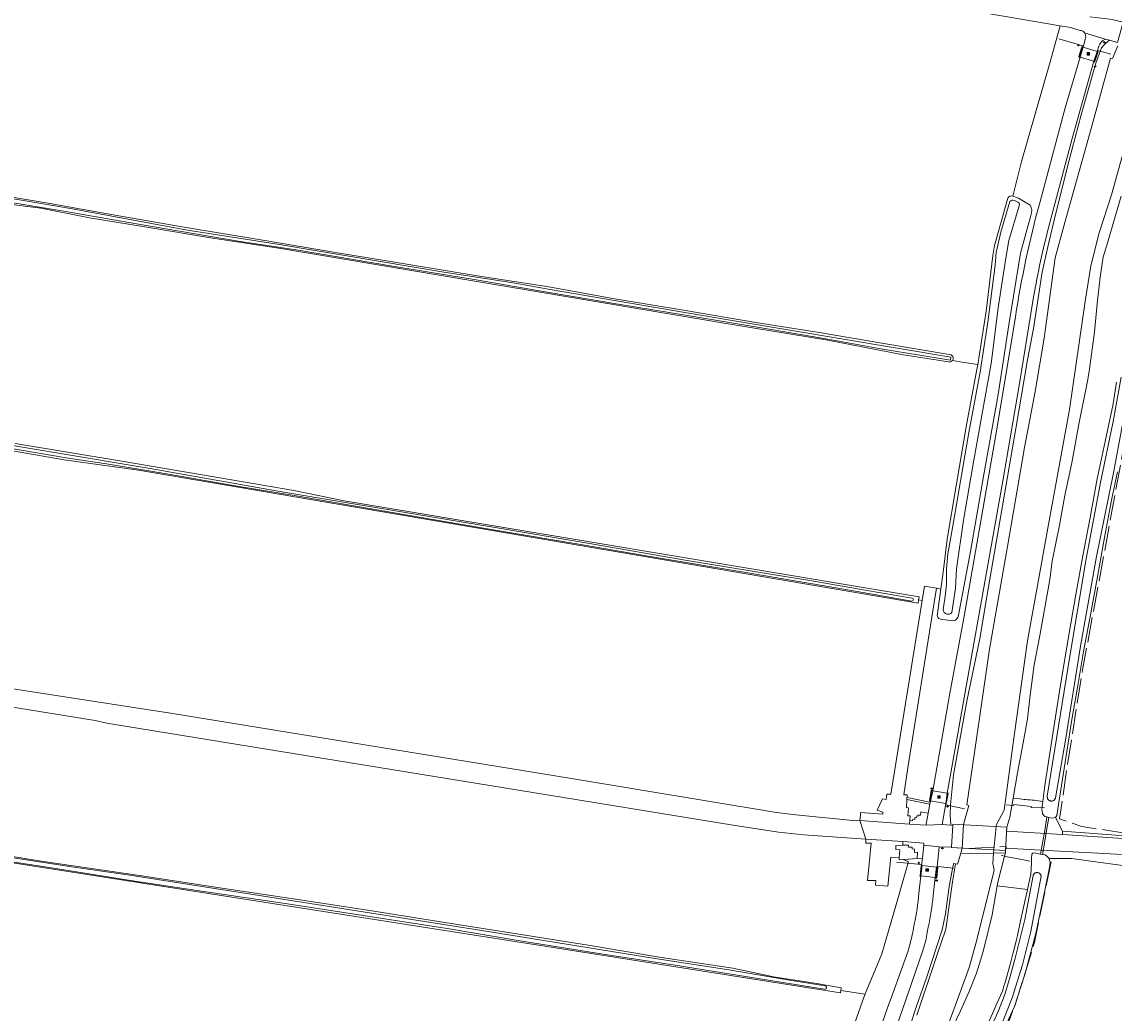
# Model space of a CAD drawing. Header units: metres. Extents: x 149984 to 156489, y 469398 to 478068.
# Tile 628 of 656: x 155275 to 155539, y 470646 to 470886. Entities that reach past the tile are written whole.
import ezdxf
from ezdxf.enums import TextEntityAlignment as Align

# ---------------------------------------------------------------- set-up
doc = ezdxf.new("R2010")
doc.units = ezdxf.units.M
doc.header["$LTSCALE"] = 0.75
doc.linetypes.add('IE-TERREINAFSCHEIDING-SO', pattern=[10, 8, -2])
for name, color, linetype, lineweight in [('B-WE-GR-BOUWLAND-GV', 252, 'Continuous', 13), ('B-WE-GR-GRAS-GV', 252, 'Continuous', 13), ('B-WE-IE-MEUBILAIR-S', 252, 'Continuous', 25), ('B-WE-IE-MEUBILAIR_WEGMEUBILAIR-GV', 252, 'Continuous', 18), ('B-WE-IE-MEUBILAIR_WEGMEUBILAIR-S', 252, 'Continuous', 25), ('B-WE-IE-TERREINAFSCHEIDING-G', 252, 'IE-TERREINAFSCHEIDING-SO', 18), ('B-WE-IE-TERREINAFSCHEIDING_KUNSTMATIG_HEKWERK-G', 252, 'IE-TERREINAFSCHEIDING_KUNSTMATIG-SO', 18), ('B-WE-KW-KUNSTWERK_DEK-GV', 6, 'Continuous', 18), ('B-WE-KW-KUNSTWERK_DUIKER-GV', 6, 'Continuous', 18), ('B-WE-OG-TERREIN_BEGROEID-GV', 252, 'Continuous', 18), ('B-WE-OG-TERREIN_OEVER-GV', 252, 'Continuous', 18), ('B-WE-OG-WATER-GV', 252, 'Continuous', 18), ('B-WE-OG-WATER_SLOOT-GV', 252, 'Continuous', 18), ('B-WE-OG-WEG-GV', 252, 'Continuous', 18), ('B-WE-VH-GESLOTENVERHARDING-GV', 252, 'Continuous', 18), ('B-WE-VH-GESLOTENVERHARDING_ASFALT-GV', 252, 'Continuous', 18), ('B-WE-VH-HALFVERHARDING_GRASBETONSTEEN-GV', 252, 'Continuous', 18), ('B-WE-VH-ONVERHARD-GV', 252, 'Continuous', 18), ('B-WE-VH-OPENVERHARDING_BETONELEMENT-GV', 252, 'Continuous', 18), ('B-WE-VH-OPENVERHARDING_BETONSTRAATSTEEN-GV', 252, 'Continuous', 18)]:
    doc.layers.add(name, color=color, linetype=linetype, lineweight=lineweight)
doc.styles.add('NLCS-ISO', font='NLCS-ISO.ttf')
doc.linetypes.add('IE-TERREINAFSCHEIDING_KUNSTMATIG-SO', pattern='A,4,[82,NLCS.SHX,S=0.75,R=90,X=0,Y=0],4,-2', length=10)

# ---------------------------------------------------------------- blocks, each defined once
blk = doc.blocks.new('SIE-MEUBILAIR_PAAL_VERKEERSBORD-SO')
blk.add_circle((0, 0), 0.75)
at = {"style": 'NLCS-ISO'}
blk.add_text('vb', height=0.75, dxfattribs=at).set_placement((0, 0.1), align=Align.MIDDLE_CENTER)
blk = doc.blocks.new('SIE-WEG_ROOSTER_WILDROOSTER-SO')
at = {"color": 0, "linetype": 'ByBlock', "lineweight": 18}
for points in [[(-1.5, 1.5), (-1.5, -1.5)], [(-1.5, 1.5), (1.5, 1.5)], [(-1.5, 1), (1.5, 1)], [(-1.5, 0.5), (1.5, 0.5)], [(-1.5, 0), (1.5, 0)], [(-1, 1.5), (-1, -1.5)], [(-0.5, 1.5), (-0.5, -1.5)], [(0, 1.5), (0, -1.5)], [(0.5, 1.5), (0.5, -1.5)], [(1, 1.5), (1, -1.5)], [(1.5, 1.5), (1.5, -1.5)], [(-1.5, -0.5), (1.5, -0.5)], [(-1.5, -1), (1.5, -1)], [(-1.5, -1.5), (1.5, -1.5)]]:
    blk.add_lwpolyline(points, dxfattribs=at)

msp = doc.modelspace()

# ---------------------------------------------------------------- linework, layer by layer
at = {"layer": 'B-WE-GR-BOUWLAND-GV', "flags": 128}
for points in [[(155514.632, 470843.557), (155516.743, 470851.896), (155523.5, 470875.431), (155526.137, 470884.722), (155508.611, 470887.74), (155485.116, 470891.688), (155461.929, 470895.478), (155459.853, 470895.822), (155459.807, 470893.96), (155459.411, 470893.112), (155361.884, 470909.42), (155340.515, 470913.196), (155271.347, 470924.041), (155265.514, 470925.088), (155265.471, 470923.591), (155265.239, 470922.826), (155265.102, 470917.807), (155264.797, 470912.041), (155264.397, 470910.313), (155263.782, 470909.8), (155263.306, 470909.798), (155263.287, 470909.142), (155262.922, 470905.141), (155262.873, 470904.406)], [(155262.873, 470904.406), (155264.02, 470904.317), (155264.143, 470901.838), (155264.021, 470900.202), (155262.075, 470875.562), (155259.905, 470848.232), (155259.729, 470845.845), (155261.509, 470845.187), (155263.302, 470844.811), (155280.802, 470841.88), (155297.064, 470838.985), (155314.18, 470835.989), (155333.243, 470832.903), (155350.789, 470829.908), (155368.573, 470826.959), (155386.113, 470824.082), (155401.937, 470821.693), (155418.347, 470818.657), (155435.512, 470815.829), (155452.506, 470812.969), (155467.817, 470810.54), (155483.475, 470807.894), (155499.724, 470805.127)], [(155500.034, 470803.771), (155502.916, 470803.301), (155506.166, 470802.796), (155508.209, 470815.713), (155509.835, 470829.2), (155510.249, 470831.586), (155513.491, 470843.06)]]:
    msp.add_lwpolyline(points, dxfattribs=at)
at = {"layer": 'B-WE-GR-BOUWLAND-GV'}
for points in [[(155513.491, 470843.06, -0.4127446), (155514.632, 470843.557)], [(155499.724, 470805.127, -0.4659992), (155500.034, 470803.771)]]:
    msp.add_lwpolyline(points, format="xyb", dxfattribs=at)
at = {"layer": 'B-WE-GR-GRAS-GV', "flags": 128}
for points in [[(155499.067, 470803.443), (155487.725, 470805.188), (155469.936, 470808.677), (155446.77, 470812.454), (155337.575, 470830.893), (155320.614, 470833.452), (155305.161, 470836.048), (155291.289, 470838.32), (155279.543, 470840.62), (155261.366, 470842.914)], [(155540.863, 470843.53), (155538.911, 470836.886), (155537.34, 470831.367), (155536.492, 470828.812), (155535.762, 470823.907), (155535.032, 470817.452), (155534.416, 470810.676), (155533.129, 470801.093), (155532.744, 470798.815), (155530.654, 470788.411), (155528.919, 470778.984), (155528.763, 470778.296), (155527.271, 470771.15), (155525.944, 470763.978), (155524.181, 470755.272), (155523.632, 470750.76), (155522.474, 470744.416), (155521.173, 470737.245), (155519.828, 470730.134), (155518.824, 470722.816), (155518.177, 470717.084), (155517.199, 470711.325), (155515.829, 470704.048), (155514.723, 470697.923), (155516.343, 470697.712), (155516.838, 470697.667), (155517.333, 470697.622), (155517.828, 470697.577), (155518.323, 470697.532), (155518.818, 470697.487), (155519.313, 470697.442), (155519.808, 470697.397), (155520.302, 470697.352), (155521.931, 470697.091), (155522.362, 470700.982), (155524.153, 470712.379), (155525.944, 470723.775), (155527.925, 470735.486), (155529.906, 470747.197), (155531.619, 470756.504), (155533.332, 470765.811), (155535.045, 470775.118), (155537.006, 470784.191), (155538.966, 470793.264), (155539.72, 470798.561)], [(155497.242, 470748.463), (155497.893, 470753.214), (155498.781, 470760.554), (155500.965, 470773.454), (155503.364, 470787.698), (155505.907, 470801.154), (155506.166, 470802.796), (155502.916, 470803.301), (155500.034, 470803.771)], [(155250.776, 470727.77), (155310.93, 470718.435), (155407.892, 470702.684), (155457.527, 470694.429), (155462.184, 470693.899), (155476.789, 470692.418), (155477.687, 470692.475), (155477.799, 470693.887), (155477.842, 470694.437), (155483.206, 470694.032), (155483.234, 470694.508), (155481.807, 470694.983), (155483.095, 470697.778), (155484.044, 470697.574), (155484.054, 470697.667), (155484.191, 470698.848), (155485.182, 470698.889), (155492.737, 470745.742), (155491.868, 470745.913), (155491.728, 470745.038), (155303.148, 470777.241), (155285.197, 470779.717), (155263.776, 470783.449)], [(155273.292, 470783.677), (155298.63, 470779.53), (155322.338, 470775.438), (155340.699, 470772.331), (155352.886, 470769.799), (155491.977, 470746.597), (155491.868, 470745.913), (155492.737, 470745.742), (155493.291, 470749.176), (155496.214, 470748.67), (155497.242, 470748.463)], [(155539.955, 470776.868), (155538.513, 470769.965), (155536.857, 470760.955), (155535.201, 470751.944), (155533.493, 470742.681), (155531.786, 470733.418), (155530.364, 470725.158), (155528.942, 470716.897), (155527.31, 470706.625), (155525.678, 470696.352), (155525.345, 470693.686), (155524.964, 470693.249), (155526.714, 470689.955), (155554.63, 470687.837)], [(155256.212, 470686.431), (155279.655, 470682.684), (155303.444, 470679.232), (155323.874, 470676.094), (155341.671, 470673.408), (155358.06, 470670.871), (155377.303, 470667.808), (155394.671, 470665.055), (155411.959, 470662.34), (155429.642, 470659.331), (155446.952, 470656.813), (155456.807, 470654.703), (155467.242, 470653.098), (155473.144, 470652.046), (155473.038, 470651.37), (155478.914, 470650.514), (155479.161, 470651.106), (155479.503, 470651.925), (155481.821, 470657.475), (155482.97, 470660.225), (155486.164, 470671.297), (155489.247, 470681.985), (155489.391, 470682.483), (155488.249, 470683.081), (155488.242, 470683.085), (155487.157, 470683.003), (155487.158, 470683.443), (155485.11, 470683.599), (155484.398, 470676.646), (155481.47, 470676.831), (155481.523, 470677.961), (155479.541, 470678), (155480.16, 470684.539), (155480.398, 470687.041), (155479.087, 470687.029), (155479.117, 470688.016), (155464.089, 470689.031), (155457.951, 470689.666), (155447.05, 470691.359), (155395.086, 470699.826), (155296.449, 470715.913), (155295.506, 470716.069), (155292.716, 470716.662), (155250.191, 470723.569)], [(155554.63, 470687.837), (155526.714, 470689.955), (155526.661, 470689.088), (155541.231, 470688.187)], [(155478.914, 470650.514), (155473.038, 470651.37), (155472.953, 470650.833), (155404.042, 470661.737), (155270.64, 470682.606), (155258.151, 470684.204), (155252.841, 470685.056)], [(155541.231, 470684.25), (155521.544, 470685.326), (155521.38, 470684.369), (155521.82, 470684.293), (155522.43, 470684.188), (155522.77, 470683.928), (155523.449, 470683.301), (155528.861, 470683.31), (155552.366, 470680.097)], [(155552.366, 470680.097), (155528.861, 470683.31), (155523.449, 470683.301), (155523.72, 470682.271), (155523.57, 470681.112), (155522.373, 470675.604), (155520.202, 470665.18), (155517.567, 470655.241), (155515.041, 470647.541), (155510.732, 470638.089)], [(155508.236, 470642.358), (155510.087, 470646.572), (155510.808, 470648.214), (155512.122, 470651.207), (155512.521, 470652.437), (155512.73, 470653.082), (155513.984, 470657.659), (155514.653, 470660.217), (155514.796, 470660.764), (155515.57, 470663.727), (155515.769, 470664.674), (155516.426, 470667.804), (155517.283, 470671.885), (155518.202, 470675.811), (155510.892, 470676.689), (155509.667, 470669.722), (155507.471, 470660.822), (155505.837, 470655.599), (155504.085, 470651.176), (155501.97, 470646.48), (155498.423, 470639.052)], [(155476.409, 470643.558), (155478.669, 470649.929), (155478.914, 470650.514)]]:
    msp.add_lwpolyline(points, dxfattribs=at)
at = {"layer": 'B-WE-GR-GRAS-GV'}
msp.add_lwpolyline([(155500.034, 470803.771, -0.308123), (155499.067, 470803.443)], format="xyb", dxfattribs=at)
at = {"layer": 'B-WE-GR-GRAS-GV', "flags": 128}
for points in [[(155513.158, 470689.923), (155526.661, 470689.088), (155526.714, 470689.955), (155524.964, 470693.249), (155524.13, 470693.07), (155523.357, 470693.253), (155522.921, 470693.356), (155522.404, 470693.478), (155521.86, 470694.12), (155521.823, 470694.383), (155521.715, 470695.146), (155521.931, 470697.091), (155520.302, 470697.352), (155519.808, 470697.397), (155519.313, 470697.442), (155518.818, 470697.487), (155518.323, 470697.532), (155517.828, 470697.577), (155517.333, 470697.622), (155516.838, 470697.667), (155516.343, 470697.712), (155514.723, 470697.923), (155513.939, 470693.313), (155513.211, 470690.895)], [(155519.186, 470683.132), (155519.186, 470683.604), (155519.219, 470684.038), (155519.242, 470684.344), (155519.29, 470684.394), (155519.426, 470684.536), (155519.476, 470684.589), (155519.798, 470684.643), (155521.38, 470684.369), (155521.544, 470685.326), (155512.932, 470685.797), (155512.903, 470685.26), (155512.864, 470684.674), (155512.858, 470684.634), (155512.737, 470684.162), (155511.043, 470677.547), (155510.892, 470676.689), (155518.202, 470675.811), (155518.302, 470676.24), (155518.728, 470678.057), (155519.052, 470679.442), (155519.185, 470682.211), (155519.185, 470682.66)]]:
    msp.add_lwpolyline(points, close=True, dxfattribs=at)
at = {"layer": 'B-WE-IE-MEUBILAIR_WEGMEUBILAIR-GV', "flags": 128}
for points in [[(155535.304, 470878.482), (155535.057, 470878.558), (155531.709, 470879.576), (155531.381, 470879.676), (155530.635, 470877.286), (155530.957, 470877.187), (155534.26, 470876.179), (155534.53, 470876.096)], [(155499.023, 470699.034), (155498.785, 470699.075), (155495.273, 470699.682), (155494.944, 470699.739), (155494.471, 470697.333), (155494.678, 470697.295), (155498.417, 470696.598), (155498.542, 470696.575)], [(155496.523, 470681.187), (155496.361, 470681.205), (155496.196, 470681.223), (155492.691, 470681.607), (155492.587, 470681.619), (155492.465, 470681.633), (155492.222, 470679.133), (155492.408, 470679.112), (155495.913, 470678.713), (155496.277, 470678.671)]]:
    msp.add_lwpolyline(points, close=True, dxfattribs=at)
at = {"layer": 'B-WE-IE-TERREINAFSCHEIDING-G', "flags": 128}
for points in [[(155545.6, 470808.047), (155542.515, 470788.505), (155537.467, 470760.924), (155531.531, 470728.988), (155527.711, 470704.941), (155525.983, 470692.919), (155531.346, 470691.063), (155573.381, 470684.544), (155617.246, 470677.214), (155670.574, 470669.146), (155708.806, 470663.001), (155750.331, 470655.232), (155757.996, 470655.184), (155765.552, 470658.084), (155769.478, 470663.185), (155770.587, 470666.05), (155774.94, 470692.867), (155776.787, 470705.194), (155777.709, 470709.092), (155779.061, 470712.05), (155781.844, 470714.711), (155788.629, 470714.232), (155824.059, 470708.802), (155841.315, 470706.616), (155852.272, 470708.335)], [(155513.05, 470696.317), (155514.907, 470696.115)], [(155514.907, 470696.115), (155514.92, 470696.343), (155519.12, 470695.925), (155519.091, 470695.667)], [(155519.091, 470695.667), (155522.3, 470695.532)], [(155504.016, 470685.73), (155512.878, 470686.174), (155513.124, 470685.78)], [(155523.95, 470682.54), (155519.892, 470663.023), (155515.321, 470648.126), (155508.125, 470629.473), (155506.415, 470619.732), (155503.659, 470612.235), (155495.788, 470578.251), (155490.8, 470556.327), (155529.124, 470550.061), (155576.819, 470542.904), (155624.732, 470535.019), (155659.706, 470529.617), (155699.365, 470524.028), (155720.397, 470520.829), (155751.473, 470516.439)], [(155511.81, 470684.1), (155512.907, 470683.787)], [(155512.907, 470683.787), (155516.834, 470683.048), (155519.97, 470682.457)]]:
    msp.add_lwpolyline(points, dxfattribs=at)
at = {"layer": 'B-WE-IE-TERREINAFSCHEIDING_KUNSTMATIG_HEKWERK-G', "flags": 128}
for points in [[(155530.688, 470877.064), (155531.586, 470879.9), (155525.793, 470881.591)], [(155534.334, 470875.871), (155535.195, 470878.77), (155538.358, 470877.866)], [(155495.094, 470699.964), (155494.558, 470696.959), (155489.106, 470698.092)], [(155502.973, 470695.363), (155498.437, 470696.278), (155498.991, 470699.201)], [(155486.543, 470682.464), (155492.591, 470681.862), (155492.244, 470678.85)], [(155496.138, 470678.436), (155496.446, 470681.379), (155500.322, 470681.005)]]:
    msp.add_lwpolyline(points, dxfattribs=at)
at = {"layer": 'B-WE-KW-KUNSTWERK_DEK-GV', "flags": 128}
msp.add_lwpolyline([(155500.132, 470691.609), (155500.116, 470691.311), (155499.83, 470686.069), (155499.825, 470685.974), (155512.903, 470685.26), (155513.211, 470690.895)], close=True, dxfattribs=at)
at = {"layer": 'B-WE-KW-KUNSTWERK_DUIKER-GV', "flags": 128}
msp.add_lwpolyline([(155522.289, 470687.023), (155522.82, 470690.12), (155523.357, 470693.253), (155522.921, 470693.356), (155522.362, 470690.092), (155521.831, 470686.997), (155521.38, 470684.369), (155521.82, 470684.293)], close=True, dxfattribs=at)
at = {"layer": 'B-WE-OG-TERREIN_BEGROEID-GV', "flags": 128}
for points in [[(155487.031, 470634.294), (155491.357, 470647.629), (155493.897, 470654.694), (155497.548, 470666.044), (155498.342, 470669.934), (155499.294, 470676.562), (155499.362, 470676.946), (155500.128, 470681.284), (155500.366, 470682.157), (155500.784, 470682.049), (155501.255, 470681.971), (155502.063, 470684.624)], [(155502.063, 470684.624), (155502.237, 470685.196), (155502.355, 470685.584), (155502.37, 470685.834), (155499.825, 470685.974), (155499.83, 470686.069), (155496.806, 470686.099), (155496.361, 470681.205), (155496.196, 470681.223), (155495.913, 470678.713), (155495.423, 470674.373)], [(155491.922, 470674.832), (155492.408, 470679.112), (155492.691, 470681.607), (155492.587, 470681.619), (155492.777, 470683.374), (155491.536, 470683.334), (155488.242, 470683.085), (155488.249, 470683.081), (155489.391, 470682.483), (155489.247, 470681.985), (155486.164, 470671.297), (155482.97, 470660.225), (155481.821, 470657.475), (155479.503, 470651.925), (155479.161, 470651.106), (155478.914, 470650.514)], [(155481.556, 470639.082), (155484.36, 470647.178), (155485.63, 470650.671), (155489.334, 470660.963), (155490.022, 470663.397), (155490.499, 470665.514), (155490.816, 470667.445)], [(155494.22, 470666.737), (155493.957, 470665.451), (155493.602, 470663.445), (155492.808, 470660.799), (155489.435, 470650.943), (155485.201, 470638.904)], [(155478.914, 470650.514), (155478.669, 470649.929), (155476.409, 470643.558)]]:
    msp.add_lwpolyline(points, dxfattribs=at)
at = {"layer": 'B-WE-OG-TERREIN_BEGROEID-GV'}
for points in [[(155490.816, 470667.445, 0.0301912), (155491.922, 470674.832)], [(155495.423, 470674.373, -0.0199038), (155494.22, 470666.737)]]:
    msp.add_lwpolyline(points, format="xyb", dxfattribs=at)
at = {"layer": 'B-WE-OG-TERREIN_OEVER-GV', "flags": 128}
for points in [[(155499.724, 470805.127), (155483.475, 470807.894), (155467.817, 470810.54), (155452.506, 470812.969), (155435.512, 470815.829), (155418.347, 470818.657), (155401.937, 470821.693), (155386.113, 470824.082), (155368.573, 470826.959), (155350.789, 470829.908), (155333.243, 470832.903), (155314.18, 470835.989), (155297.064, 470838.985), (155280.802, 470841.88), (155263.302, 470844.811), (155261.509, 470845.187), (155259.729, 470845.845), (155259.905, 470848.232), (155262.075, 470875.562), (155264.021, 470900.202), (155264.143, 470901.838), (155264.02, 470904.317)], [(155539.983, 470880.728), (155538.044, 470881.231), (155537.661, 470880.917), (155536.941, 470880.327), (155536.129, 470879.44), (155534.704, 470875.688), (155531.208, 470863.176), (155528.309, 470852.247), (155524.938, 470838.777), (155523.147, 470831.305), (155521.79, 470825.157), (155519.636, 470811.475), (155518.232, 470803.923), (155515.387, 470787.301), (155511.33, 470763.924), (155508.776, 470749.034), (155506.66, 470736.544), (155503.547, 470721.393), (155500.338, 470703.517), (155499.573, 470696.333), (155499.485, 470693.882), (155499.645, 470691.435), (155499.651, 470691.348), (155500.116, 470691.311), (155499.83, 470686.069), (155499.825, 470685.974), (155502.37, 470685.834), (155502.708, 470691.513), (155504.004, 470696.108), (155503.572, 470696.304), (155505.968, 470712.836), (155509.031, 470733.963), (155513.35, 470758.78), (155517.513, 470782.695), (155520.026, 470796.242), (155522.225, 470809.162), (155524.895, 470828.6), (155527.251, 470837.16), (155533.574, 470859.858), (155538.325, 470876.9), (155538.796, 470876.861), (155540.096, 470879.902)], [(155541.088, 470853.107), (155538.523, 470843.808), (155535.565, 470834.627), (155533.565, 470826.703), (155532.202, 470818.644), (155528.369, 470791.935), (155523.317, 470764.09), (155518.192, 470735.943), (155514.937, 470712.395), (155512.562, 470694.991), (155510.709, 470691.545), (155510.656, 470691.035), (155509.996, 470684.633), (155512.864, 470684.674), (155512.903, 470685.26), (155512.932, 470685.797), (155512.98, 470686.671), (155513.14, 470689.599), (155513.158, 470689.923), (155513.211, 470690.895), (155513.939, 470693.313), (155514.723, 470697.923), (155515.829, 470704.048), (155517.199, 470711.325), (155518.177, 470717.084), (155518.824, 470722.816), (155519.828, 470730.134), (155521.173, 470737.245), (155522.474, 470744.416), (155523.632, 470750.76), (155524.181, 470755.272), (155525.944, 470763.978), (155527.271, 470771.15), (155528.763, 470778.296), (155528.919, 470778.984), (155530.654, 470788.411), (155532.744, 470798.815), (155533.129, 470801.093), (155534.416, 470810.676), (155535.032, 470817.452), (155535.762, 470823.907), (155536.492, 470828.812), (155537.34, 470831.367), (155538.911, 470836.886), (155540.863, 470843.53)], [(155261.366, 470842.914), (155279.543, 470840.62), (155291.289, 470838.32), (155305.161, 470836.048), (155320.614, 470833.452), (155337.575, 470830.893), (155446.77, 470812.454), (155469.936, 470808.677), (155487.725, 470805.188), (155499.067, 470803.443)], [(155265.249, 470844.112), (155275.316, 470842.464), (155286.698, 470840.514), (155314.995, 470835.299), (155337.26, 470831.853), (155376.984, 470825.141), (155393.309, 470822.647), (155402.741, 470820.97), (155435.345, 470815.347), (155447.725, 470813.306), (155499.693, 470804.599), (155499.59, 470803.843), (155483.222, 470806.511), (155469.932, 470808.948), (155452.45, 470811.924), (155434.981, 470814.81), (155419.221, 470817.385), (155401.501, 470820.347), (155385.305, 470823.187), (155364.128, 470826.698), (155341.808, 470830.456), (155327.719, 470832.576), (155302.654, 470836.865), (155285.612, 470839.812), (155267.258, 470842.801)], [(155513.491, 470843.06), (155510.249, 470831.586), (155509.835, 470829.2), (155508.209, 470815.713), (155506.166, 470802.796), (155505.907, 470801.154), (155503.364, 470787.698), (155500.965, 470773.454), (155498.781, 470760.554), (155497.893, 470753.214), (155497.242, 470748.463), (155496.768, 470745.004), (155496.429, 470742.527)], [(155516.02, 470843.021), (155514.632, 470843.557)], [(155518.888, 470841.356), (155516.02, 470843.021)], [(155497.805, 470743.45), (155498.378, 470747.372), (155498.65, 470749.639), (155498.65, 470753.357), (155498.967, 470756.985), (155500.101, 470763.334), (155504.001, 470786.325), (155506.857, 470801.47), (155507.039, 470802.661), (155507.429, 470805.207), (155508.626, 470813.034), (155510.349, 470826.865), (155510.621, 470829.903), (155511.755, 470834.8), (155513.923, 470842.232)], [(155516.192, 470841.178), (155513.726, 470832.815), (155512.856, 470828.071), (155511.092, 470816.524), (155509.397, 470803.077), (155507.282, 470790.919), (155504.955, 470778.309), (155502.759, 470765.163), (155501.015, 470753.384), (155500.756, 470748.697), (155499.936, 470742.789)], [(155515.027, 470842.44), (155516.023, 470841.986)], [(155501.525, 470742.14), (155504.422, 470757.587), (155507.675, 470776.234), (155511.079, 470795.585), (155513.703, 470812.437), (155516.512, 470829.726), (155519.052, 470838.887)], [(155253.224, 470796.741), (155253.535, 470800.534), (155253.736, 470802.146), (155254.319, 470802.75), (155255.508, 470802.738), (155255.867, 470802.116), (155254.619, 470787.043), (155254.541, 470786.239), (155255.058, 470786.124), (155258.623, 470785.523), (155306.021, 470777.617), (155338.308, 470771.933), (155365.791, 470767.296), (155389.401, 470763.379), (155412.264, 470759.507), (155435.414, 470755.447), (155456.97, 470751.945), (155465.578, 470750.518), (155478.948, 470748.249), (155490.301, 470746.278)], [(155539.72, 470798.561), (155538.966, 470793.264), (155537.006, 470784.191), (155535.045, 470775.118), (155533.332, 470765.811), (155531.619, 470756.504), (155529.906, 470747.197), (155527.925, 470735.486), (155525.944, 470723.775), (155524.153, 470712.379), (155522.362, 470700.982), (155521.931, 470697.091), (155521.715, 470695.146), (155521.823, 470694.383), (155521.86, 470694.12), (155522.404, 470693.478), (155522.921, 470693.356), (155523.357, 470693.253), (155524.13, 470693.07), (155524.964, 470693.249), (155525.345, 470693.686), (155525.678, 470696.352), (155527.31, 470706.625), (155528.942, 470716.897), (155530.364, 470725.158), (155531.786, 470733.418), (155533.493, 470742.681), (155535.201, 470751.944), (155536.857, 470760.955), (155538.513, 470769.965), (155539.955, 470776.868)], [(155542.204, 470793.941), (155539.022, 470776.576), (155534.906, 470756.378), (155531.09, 470735.15), (155527.387, 470711.897), (155524.997, 470698.006), (155524.971, 470697.908), (155524.935, 470697.814), (155524.89, 470697.724), (155524.836, 470697.639), (155524.775, 470697.56), (155524.705, 470697.486), (155524.629, 470697.421), (155524.547, 470697.363), (155524.459, 470697.313), (155524.367, 470697.272), (155524.271, 470697.241), (155524.173, 470697.219), (155524.073, 470697.207), (155523.972, 470697.204), (155523.872, 470697.212), (155523.773, 470697.229), (155523.676, 470697.257), (155523.582, 470697.293), (155523.492, 470697.339), (155523.408, 470697.393), (155523.329, 470697.456), (155523.256, 470697.526), (155523.191, 470697.602), (155523.133, 470697.685), (155523.084, 470697.773), (155523.044, 470697.865), (155523.013, 470697.961), (155522.992, 470698.06), (155522.981, 470698.16), (155522.979, 470698.26), (155522.988, 470698.361), (155528.454, 470732.29), (155532.424, 470755.834), (155535.911, 470774.627), (155538.967, 470788.999), (155540.878, 470799.761)], [(155490.196, 470745.594), (155475.647, 470748.121), (155451.504, 470752.274), (155426.973, 470756.34), (155408.686, 470759.492), (155390.859, 470762.527), (155373.913, 470765.405), (155358.45, 470768.065), (155341.313, 470771.038), (155326.057, 470773.571), (155309.501, 470776.478), (155295.395, 470778.76), (155286.119, 470780.149), (155258.546, 470784.858)], [(155263.776, 470783.449), (155285.197, 470779.717), (155303.148, 470777.241), (155491.728, 470745.038), (155491.868, 470745.913), (155491.977, 470746.597), (155352.886, 470769.799), (155340.699, 470772.331), (155322.338, 470775.438), (155298.63, 470779.53), (155273.292, 470783.677)], [(155497.131, 470741.167), (155500.053, 470740.795)], [(155252.841, 470685.056), (155258.151, 470684.204), (155270.64, 470682.606), (155404.042, 470661.737), (155472.953, 470650.833), (155473.038, 470651.37), (155473.144, 470652.046), (155467.242, 470653.098), (155456.807, 470654.703), (155446.952, 470656.813), (155429.642, 470659.331), (155411.959, 470662.34), (155394.671, 470665.055), (155377.303, 470667.808), (155358.06, 470670.871), (155341.671, 470673.408), (155323.874, 470676.094), (155303.444, 470679.232), (155279.655, 470682.684), (155256.212, 470686.431), (155253.03, 470686.94)], [(155469.083, 470651.706), (155466.07, 470652.22), (155449.522, 470654.818), (155432.516, 470657.629), (155416.082, 470660.128), (155396.484, 470663.212), (155377.832, 470666.339), (155357.488, 470669.503), (155339.199, 470672.339), (155321.112, 470675.036), (155302.751, 470677.778), (155282.149, 470681.015), (155258.738, 470684.607), (155256.015, 470685.112), (155253.204, 470685.633)], [(155253.32, 470686.409), (155259.512, 470685.455), (155271.32, 470683.725), (155286.507, 470681.403), (155299.968, 470679.438), (155302.125, 470679.093), (155344.716, 470672.419), (155387.731, 470665.668), (155428.663, 470659.032), (155445.947, 470656.373), (155460.178, 470653.956), (155469.269, 470652.508)], [(155498.423, 470639.052), (155501.97, 470646.48), (155504.085, 470651.176), (155505.837, 470655.599), (155507.471, 470660.822), (155509.667, 470669.722), (155510.892, 470676.689), (155511.043, 470677.547), (155512.737, 470684.162), (155512.858, 470684.634), (155512.864, 470684.674), (155509.996, 470684.633), (155509.855, 470682.138), (155510.115, 470680.518), (155505.835, 470663.35), (155504.073, 470656.982), (155501.821, 470650.769), (155499.04, 470643.061)], [(155510.732, 470638.089), (155515.041, 470647.541), (155517.567, 470655.241), (155520.202, 470665.18), (155522.373, 470675.604), (155523.57, 470681.112), (155523.72, 470682.271), (155523.449, 470683.301), (155522.77, 470683.928), (155522.43, 470684.188), (155521.82, 470684.293), (155521.38, 470684.369), (155519.798, 470684.643), (155519.476, 470684.589), (155519.426, 470684.536), (155519.29, 470684.394), (155519.242, 470684.344), (155519.219, 470684.038), (155519.186, 470683.604), (155519.186, 470683.132), (155519.185, 470682.66), (155519.185, 470682.211), (155519.052, 470679.442), (155518.728, 470678.057), (155518.302, 470676.24), (155518.202, 470675.811), (155517.283, 470671.885), (155516.426, 470667.804), (155515.769, 470664.674), (155515.57, 470663.727), (155514.796, 470660.764), (155514.653, 470660.217), (155513.984, 470657.659), (155512.73, 470653.082), (155512.521, 470652.437), (155512.122, 470651.207), (155510.808, 470648.214), (155510.087, 470646.572), (155508.236, 470642.358)], [(155491.478, 470645.412), (155496.308, 470659.823), (155498.428, 470666.185), (155500.077, 470677.691), (155500.784, 470682.049), (155500.366, 470682.157), (155500.128, 470681.284), (155499.362, 470676.946), (155499.294, 470676.562), (155498.342, 470669.934), (155497.548, 470666.044), (155493.897, 470654.694), (155491.357, 470647.629), (155487.031, 470634.294)], [(155509.27, 470642.214), (155511.083, 470646.27), (155512.696, 470650.409), (155514.042, 470654.783), (155515.262, 470659.195), (155517.581, 470668.544), (155519.567, 470679.214), (155519.6, 470679.306), (155519.642, 470679.395), (155519.693, 470679.479), (155519.752, 470679.558), (155519.818, 470679.63), (155519.891, 470679.696), (155519.97, 470679.754), (155520.054, 470679.804), (155520.143, 470679.845), (155520.236, 470679.878), (155520.331, 470679.901), (155520.429, 470679.914), (155520.527, 470679.918), (155520.625, 470679.912), (155520.721, 470679.897), (155520.816, 470679.872), (155520.908, 470679.838), (155520.997, 470679.795), (155521.08, 470679.743), (155521.158, 470679.683), (155521.23, 470679.616), (155521.294, 470679.543), (155521.351, 470679.463), (155521.4, 470679.378), (155521.441, 470679.288), (155521.472, 470679.195), (155521.494, 470679.1), (155521.506, 470679.002), (155518.991, 470665.648), (155517.028, 470657.568), (155514.494, 470649.647), (155511.762, 470642.641)]]:
    msp.add_lwpolyline(points, dxfattribs=at)
at = {"layer": 'B-WE-OG-TERREIN_OEVER-GV'}
for points in [[(155514.632, 470843.557, 0.4127446), (155513.491, 470843.06)], [(155513.923, 470842.232, -0.3582674), (155515.027, 470842.44)], [(155516.023, 470841.986, -0.340466), (155516.192, 470841.178)], [(155519.052, 470838.887, 0.2007329), (155518.888, 470841.356)], [(155499.067, 470803.443, 0.308123), (155500.034, 470803.771)], [(155500.034, 470803.771, 0.4659992), (155499.724, 470805.127)], [(155490.301, 470746.278, -1.0462699), (155490.196, 470745.594)], [(155496.429, 470742.527, 0.4033234), (155497.131, 470741.167)], [(155499.936, 470742.789, -0.6274429), (155497.805, 470743.45)], [(155500.053, 470740.795, 0.3917031), (155501.525, 470742.14)], [(155469.269, 470652.508, -1.0211401), (155469.083, 470651.706)]]:
    msp.add_lwpolyline(points, format="xyb", dxfattribs=at)
at = {"layer": 'B-WE-OG-WATER-GV', "flags": 128}
for points in [[(155540.878, 470799.761), (155538.967, 470788.999), (155535.911, 470774.627), (155532.424, 470755.834), (155528.454, 470732.29), (155522.988, 470698.361), (155522.979, 470698.26), (155522.981, 470698.16), (155522.992, 470698.06), (155523.013, 470697.961), (155523.044, 470697.865), (155523.084, 470697.773), (155523.133, 470697.685), (155523.191, 470697.602), (155523.256, 470697.526), (155523.329, 470697.456), (155523.408, 470697.393), (155523.492, 470697.339), (155523.582, 470697.293), (155523.676, 470697.257), (155523.773, 470697.229), (155523.872, 470697.212), (155523.972, 470697.204), (155524.073, 470697.207), (155524.173, 470697.219), (155524.271, 470697.241), (155524.367, 470697.272), (155524.459, 470697.313), (155524.547, 470697.363), (155524.629, 470697.421), (155524.705, 470697.486), (155524.775, 470697.56), (155524.836, 470697.639), (155524.89, 470697.724), (155524.935, 470697.814), (155524.971, 470697.908), (155524.997, 470698.006), (155527.387, 470711.897), (155531.09, 470735.15), (155534.906, 470756.378), (155539.022, 470776.576), (155542.204, 470793.941)], [(155511.762, 470642.641), (155514.494, 470649.647), (155517.028, 470657.568), (155518.991, 470665.648), (155521.506, 470679.002), (155521.494, 470679.1), (155521.472, 470679.195), (155521.441, 470679.288), (155521.4, 470679.378), (155521.351, 470679.463), (155521.294, 470679.543), (155521.23, 470679.616), (155521.158, 470679.683), (155521.08, 470679.743), (155520.997, 470679.795), (155520.908, 470679.838), (155520.816, 470679.872), (155520.721, 470679.897), (155520.625, 470679.912), (155520.527, 470679.918), (155520.429, 470679.914), (155520.331, 470679.901), (155520.236, 470679.878), (155520.143, 470679.845), (155520.054, 470679.804), (155519.97, 470679.754), (155519.891, 470679.696), (155519.818, 470679.63), (155519.752, 470679.558), (155519.693, 470679.479), (155519.642, 470679.395), (155519.6, 470679.306), (155519.567, 470679.214), (155517.581, 470668.544), (155515.262, 470659.195), (155514.042, 470654.783), (155512.696, 470650.409), (155511.083, 470646.27), (155509.27, 470642.214)]]:
    msp.add_lwpolyline(points, dxfattribs=at)
at = {"layer": 'B-WE-OG-WATER_SLOOT-GV', "flags": 128}
for points in [[(155540.096, 470879.902), (155538.796, 470876.861), (155538.325, 470876.9), (155533.574, 470859.858), (155527.251, 470837.16), (155524.895, 470828.6), (155522.225, 470809.162), (155520.026, 470796.242), (155517.513, 470782.695), (155513.35, 470758.78), (155509.031, 470733.963), (155505.968, 470712.836), (155503.572, 470696.304), (155504.004, 470696.108), (155502.708, 470691.513), (155502.37, 470685.834), (155502.355, 470685.584), (155502.237, 470685.196), (155502.063, 470684.624), (155504.346, 470684.552), (155509.996, 470684.633), (155510.656, 470691.035), (155510.709, 470691.545), (155512.562, 470694.991), (155514.937, 470712.395), (155518.192, 470735.943), (155523.317, 470764.09), (155528.369, 470791.935), (155532.202, 470818.644), (155533.565, 470826.703), (155535.565, 470834.627), (155538.523, 470843.808), (155541.088, 470853.107)], [(155267.258, 470842.801), (155285.612, 470839.812), (155302.654, 470836.865), (155327.719, 470832.576), (155341.808, 470830.456), (155364.128, 470826.698), (155385.305, 470823.187), (155401.501, 470820.347), (155419.221, 470817.385), (155434.981, 470814.81), (155452.45, 470811.924), (155469.932, 470808.948), (155483.222, 470806.511), (155499.59, 470803.843), (155499.693, 470804.599), (155447.725, 470813.306), (155435.345, 470815.347), (155402.741, 470820.97), (155393.309, 470822.647), (155376.984, 470825.141), (155337.26, 470831.853), (155314.995, 470835.299), (155286.698, 470840.514), (155275.316, 470842.464), (155265.249, 470844.112)], [(155513.923, 470842.232), (155511.755, 470834.8), (155510.621, 470829.903), (155510.349, 470826.865), (155508.626, 470813.034), (155507.429, 470805.207), (155507.039, 470802.661), (155506.857, 470801.47), (155504.001, 470786.325), (155500.101, 470763.334), (155498.967, 470756.985), (155498.65, 470753.357), (155498.65, 470749.639), (155498.378, 470747.372), (155497.805, 470743.45)], [(155499.936, 470742.789), (155500.756, 470748.697), (155501.015, 470753.384), (155502.759, 470765.163), (155504.955, 470778.309), (155507.282, 470790.919), (155509.397, 470803.077), (155511.092, 470816.524), (155512.856, 470828.071), (155513.726, 470832.815), (155516.192, 470841.178)], [(155516.023, 470841.986), (155515.027, 470842.44)], [(155490.301, 470746.278), (155478.948, 470748.249), (155465.578, 470750.518), (155456.97, 470751.945), (155435.414, 470755.447), (155412.264, 470759.507), (155389.401, 470763.379), (155365.791, 470767.296), (155338.308, 470771.933), (155306.021, 470777.617), (155258.623, 470785.523), (155255.058, 470786.124), (155254.541, 470786.239), (155254.62, 470785.467)], [(155254.62, 470785.467), (155255.066, 470785.387), (155258.546, 470784.858), (155286.119, 470780.149), (155295.395, 470778.76), (155309.501, 470776.478), (155326.057, 470773.571), (155341.313, 470771.038), (155358.45, 470768.065), (155373.913, 470765.405), (155390.859, 470762.527), (155408.686, 470759.492), (155426.973, 470756.34), (155451.504, 470752.274), (155475.647, 470748.121), (155490.196, 470745.594)], [(155253.204, 470685.633), (155256.015, 470685.112), (155258.738, 470684.607), (155282.149, 470681.015), (155302.751, 470677.778), (155321.112, 470675.036), (155339.199, 470672.339), (155357.488, 470669.503), (155377.832, 470666.339), (155396.484, 470663.212), (155416.082, 470660.128), (155432.516, 470657.629), (155449.522, 470654.818), (155466.07, 470652.22), (155469.083, 470651.706)], [(155499.04, 470643.061), (155501.821, 470650.769), (155504.073, 470656.982), (155505.835, 470663.35), (155510.115, 470680.518), (155509.855, 470682.138), (155509.996, 470684.633), (155504.346, 470684.552), (155502.063, 470684.624), (155501.255, 470681.971), (155500.784, 470682.049), (155500.077, 470677.691), (155498.428, 470666.185), (155496.308, 470659.823), (155491.478, 470645.412)], [(155469.269, 470652.508), (155460.178, 470653.956), (155445.947, 470656.373), (155428.663, 470659.032), (155387.731, 470665.668), (155344.716, 470672.419), (155302.125, 470679.093), (155299.968, 470679.438), (155286.507, 470681.403), (155271.32, 470683.725)]]:
    msp.add_lwpolyline(points, dxfattribs=at)
at = {"layer": 'B-WE-OG-WATER_SLOOT-GV'}
for points in [[(155515.027, 470842.44, 0.3582674), (155513.923, 470842.232)], [(155516.192, 470841.178, 0.340466), (155516.023, 470841.986)], [(155490.196, 470745.594, 1.0462699), (155490.301, 470746.278)], [(155497.805, 470743.45, 0.6274429), (155499.936, 470742.789)], [(155469.083, 470651.706, 1.0211401), (155469.269, 470652.508)]]:
    msp.add_lwpolyline(points, format="xyb", dxfattribs=at)
at = {"layer": 'B-WE-OG-WEG-GV', "flags": 128}
for points in [[(155530.941, 470883.63), (155528.608, 470884.297), (155526.137, 470884.722), (155523.5, 470875.431), (155516.743, 470851.896), (155514.632, 470843.557), (155516.02, 470843.021), (155518.888, 470841.356)], [(155519.475, 470818.109), (155516.187, 470797.702), (155512.179, 470774.207), (155507.879, 470750.212), (155503.791, 470727.146), (155499.675, 470704.068), (155498.785, 470699.075), (155498.417, 470696.598), (155497.601, 470691.511), (155499.651, 470691.348), (155499.645, 470691.435), (155499.485, 470693.882), (155499.573, 470696.333), (155500.338, 470703.517), (155503.547, 470721.393), (155506.66, 470736.544), (155508.776, 470749.034), (155511.33, 470763.924), (155515.387, 470787.301), (155518.232, 470803.923), (155519.636, 470811.475), (155521.79, 470825.157), (155523.147, 470831.305), (155524.938, 470838.777), (155528.309, 470852.247), (155531.208, 470863.176), (155534.704, 470875.688), (155536.129, 470879.44), (155536.941, 470880.327), (155537.661, 470880.917)], [(155521.157, 470841.928), (155527.356, 470864.853), (155530.957, 470877.187), (155531.709, 470879.576), (155532.237, 470881.76)], [(155537.661, 470880.917), (155538.044, 470881.231), (155536.975, 470881.508)], [(155535.439, 470879.775), (155535.057, 470878.558), (155534.26, 470876.179), (155528.986, 470857.49), (155523.149, 470835.317)], [(155519.052, 470838.887), (155516.512, 470829.726), (155513.703, 470812.437), (155511.079, 470795.585), (155507.675, 470776.234), (155504.422, 470757.587), (155501.525, 470742.14)], [(155502.87, 470741.924), (155506.741, 470764.001), (155510.905, 470787.63), (155515.27, 470814.356)], [(155496.429, 470742.527), (155496.768, 470745.004), (155497.242, 470748.463), (155496.214, 470748.67), (155495.663, 470745.206), (155489.301, 470705.219), (155488.266, 470698.712), (155489.108, 470698.678), (155489.046, 470697.597), (155494.616, 470696.437), (155495.273, 470699.682), (155499.34, 470722.782), (155502.87, 470741.924)], [(155500.053, 470740.795), (155497.131, 470741.167)]]:
    msp.add_lwpolyline(points, dxfattribs=at)
at = {"layer": 'B-WE-OG-WEG-GV'}
for points in [[(155532.031, 470883.001, 0.2228458), (155530.941, 470883.63)], [(155532.237, 470881.76, 0.2241241), (155532.031, 470883.001)], [(155536.975, 470881.508, 0.2193293), (155535.439, 470879.775)], [(155515.27, 470814.356, -0.0268735), (155521.157, 470841.928)], [(155518.888, 470841.356, -0.2007329), (155519.052, 470838.887)], [(155523.149, 470835.317, 0.0188382), (155519.475, 470818.109)], [(155497.131, 470741.167, -0.4033234), (155496.429, 470742.527)], [(155501.525, 470742.14, -0.3917031), (155500.053, 470740.795)]]:
    msp.add_lwpolyline(points, format="xyb", dxfattribs=at)
at = {"layer": 'B-WE-VH-GESLOTENVERHARDING-GV', "flags": 128}
msp.add_lwpolyline([(155541.231, 470688.187), (155526.661, 470689.088), (155513.158, 470689.923), (155513.14, 470689.599), (155512.98, 470686.671), (155512.932, 470685.797), (155521.544, 470685.326), (155541.231, 470684.25)], dxfattribs=at)
at = {"layer": 'B-WE-VH-GESLOTENVERHARDING_ASFALT-GV', "flags": 128}
for points in [[(155261.93, 470928.241), (155264.012, 470927.952), (155266.746, 470927.572), (155266.861, 470927.553), (155290.719, 470923.704), (155315.784, 470919.657), (155340.926, 470915.483), (155365.507, 470911.397), (155389.767, 470907.356), (155413.513, 470903.456), (155438.009, 470899.437), (155459.853, 470895.822), (155461.929, 470895.478), (155485.116, 470891.688), (155508.611, 470887.74), (155526.137, 470884.722), (155528.608, 470884.297), (155530.941, 470883.63)], [(155532.031, 470883.001), (155536.975, 470881.508), (155538.044, 470881.231), (155539.983, 470880.728), (155541.328, 470885.575), (155538.922, 470886.215), (155538.802, 470886.246), (155533.304, 470886.933)], [(155536.975, 470881.508), (155532.031, 470883.001)], [(155532.237, 470881.76), (155531.709, 470879.576), (155530.957, 470877.187), (155527.356, 470864.853), (155521.157, 470841.928)], [(155534.26, 470876.179), (155535.057, 470878.558), (155535.439, 470879.775)], [(155523.149, 470835.317), (155528.986, 470857.49), (155534.26, 470876.179)], [(155515.27, 470814.356), (155510.905, 470787.63), (155506.741, 470764.001), (155502.87, 470741.924), (155499.34, 470722.782), (155495.273, 470699.682), (155494.616, 470696.437), (155494.219, 470694.291), (155493.736, 470691.656), (155493.673, 470691.368), (155497.601, 470691.511), (155498.417, 470696.598), (155498.785, 470699.075), (155499.675, 470704.068), (155503.791, 470727.146), (155507.879, 470750.212), (155512.179, 470774.207), (155516.187, 470797.702), (155519.475, 470818.109)], [(155495.423, 470674.373), (155495.913, 470678.713), (155496.196, 470681.223), (155496.361, 470681.205), (155496.806, 470686.099), (155493.125, 470686.572), (155492.777, 470683.374), (155492.587, 470681.619), (155492.691, 470681.607), (155492.408, 470679.112), (155491.922, 470674.832)], [(155490.816, 470667.445), (155490.499, 470665.514), (155490.022, 470663.397), (155489.334, 470660.963), (155485.63, 470650.671), (155484.36, 470647.178), (155481.556, 470639.082)], [(155485.201, 470638.904), (155489.435, 470650.943), (155492.808, 470660.799), (155493.602, 470663.445), (155493.957, 470665.451), (155494.22, 470666.737)]]:
    msp.add_lwpolyline(points, dxfattribs=at)
at = {"layer": 'B-WE-VH-GESLOTENVERHARDING_ASFALT-GV'}
for points in [[(155530.941, 470883.63, -0.2228458), (155532.031, 470883.001)], [(155532.031, 470883.001, -0.2241241), (155532.237, 470881.76)], [(155535.439, 470879.775, -0.2193293), (155536.975, 470881.508)], [(155521.157, 470841.928, 0.0268735), (155515.27, 470814.356)], [(155519.475, 470818.109, -0.0188382), (155523.149, 470835.317)], [(155491.922, 470674.832, -0.0301912), (155490.816, 470667.445)], [(155494.22, 470666.737, 0.0199038), (155495.423, 470674.373)]]:
    msp.add_lwpolyline(points, format="xyb", dxfattribs=at)
at = {"layer": 'B-WE-VH-GESLOTENVERHARDING_ASFALT-GV', "flags": 128}
msp.add_lwpolyline([(155500.132, 470691.609), (155500.116, 470691.311), (155499.83, 470686.069), (155499.825, 470685.974), (155512.903, 470685.26), (155513.211, 470690.895)], close=True, dxfattribs=at)
at = {"layer": 'B-WE-VH-HALFVERHARDING_GRASBETONSTEEN-GV', "flags": 128}
for points in [[(155494.219, 470694.291), (155492.379, 470694.565), (155492.299, 470693.814), (155491.788, 470693.813), (155491.77, 470693.53), (155491.436, 470693.601), (155491.385, 470693.185), (155490.979, 470693.238), (155490.961, 470692.775), (155490.479, 470692.811), (155490.41, 470692.418), (155489.756, 470692.491), (155489.699, 470691.649), (155493.673, 470691.368), (155493.736, 470691.656)], [(155493.125, 470686.572), (155493.165, 470687.057), (155488.093, 470687.413), (155488.033, 470686.563), (155489.417, 470686.545), (155489.395, 470686.022), (155490.341, 470686.053), (155490.294, 470685.626), (155490.914, 470685.605), (155490.866, 470684.788), (155491.63, 470684.809), (155491.536, 470683.334), (155492.777, 470683.374)]]:
    msp.add_lwpolyline(points, close=True, dxfattribs=at)
at = {"layer": 'B-WE-VH-ONVERHARD-GV', "flags": 128}
msp.add_lwpolyline([(155479.117, 470688.016), (155477.687, 470692.475), (155476.789, 470692.418), (155462.184, 470693.899), (155457.527, 470694.429), (155407.892, 470702.684), (155310.93, 470718.435), (155250.776, 470727.77), (155248.696, 470728.106), (155247.511, 470728.298), (155244.681, 470730.482), (155244.083, 470722.821), (155247.242, 470724.048), (155248.37, 470723.865), (155250.191, 470723.569), (155292.716, 470716.662), (155295.506, 470716.069), (155296.449, 470715.913), (155395.086, 470699.826), (155447.05, 470691.359), (155457.951, 470689.666), (155464.089, 470689.031)], close=True, dxfattribs=at)
at = {"layer": 'B-WE-VH-OPENVERHARDING_BETONELEMENT-GV', "flags": 128}
for points in [[(155489.699, 470691.649), (155489.756, 470692.491), (155489.857, 470693.629), (155489.235, 470693.64), (155489.442, 470695.583), (155488.9, 470695.661), (155489.046, 470697.597), (155489.108, 470698.678), (155488.266, 470698.712), (155489.301, 470705.219), (155495.663, 470745.206), (155496.214, 470748.67), (155493.291, 470749.176), (155492.737, 470745.742), (155485.182, 470698.889), (155484.191, 470698.848), (155484.054, 470697.667), (155484.044, 470697.574), (155483.095, 470697.778), (155481.807, 470694.983), (155483.234, 470694.508), (155483.206, 470694.032), (155477.842, 470694.437), (155477.799, 470693.887), (155477.687, 470692.475)], [(155485.11, 470683.599), (155487.158, 470683.443), (155487.334, 470685.401), (155486.351, 470685.493), (155486.388, 470686.47), (155488.033, 470686.563), (155488.093, 470687.413), (155479.117, 470688.016), (155479.087, 470687.029), (155480.398, 470687.041), (155480.16, 470684.539), (155479.541, 470678), (155481.523, 470677.961), (155481.47, 470676.831), (155484.398, 470676.646)]]:
    msp.add_lwpolyline(points, close=True, dxfattribs=at)
at = {"layer": 'B-WE-VH-OPENVERHARDING_BETONSTRAATSTEEN-GV', "flags": 128}
for points in [[(155494.616, 470696.437), (155489.046, 470697.597), (155488.9, 470695.661), (155489.442, 470695.583), (155489.235, 470693.64), (155489.857, 470693.629), (155489.756, 470692.491), (155490.41, 470692.418), (155490.479, 470692.811), (155490.961, 470692.775), (155490.979, 470693.238), (155491.385, 470693.185), (155491.436, 470693.601), (155491.77, 470693.53), (155491.788, 470693.813), (155492.299, 470693.814), (155492.379, 470694.565), (155494.219, 470694.291)], [(155500.116, 470691.311), (155499.651, 470691.348), (155497.601, 470691.511), (155493.673, 470691.368), (155489.699, 470691.649), (155477.687, 470692.475), (155479.117, 470688.016), (155488.093, 470687.413), (155493.165, 470687.057), (155493.125, 470686.572), (155496.806, 470686.099), (155499.83, 470686.069)], [(155488.033, 470686.563), (155486.388, 470686.47), (155486.351, 470685.493), (155487.334, 470685.401), (155487.158, 470683.443), (155487.157, 470683.003), (155488.242, 470683.085), (155491.536, 470683.334), (155491.63, 470684.809), (155490.866, 470684.788), (155490.914, 470685.605), (155490.294, 470685.626), (155490.341, 470686.053), (155489.395, 470686.022), (155489.417, 470686.545)]]:
    msp.add_lwpolyline(points, close=True, dxfattribs=at)

# ---------------------------------------------------------------- block references
at = {"layer": 'B-WE-IE-MEUBILAIR-S', "xscale": 0.2, "yscale": 0.2, "zscale": 0.2}
for p in [(155530.542, 470880.017), (155536.793, 470880.739), (155534.564, 470874.927), (155495.052, 470700.236), (155498.865, 470695.916), (155497.616, 470685.772), (155491.925, 470682.273), (155496.243, 470677.988)]:
    msp.add_blockref('SIE-MEUBILAIR_PAAL_VERKEERSBORD-SO', p, dxfattribs=at)
at = {"layer": 'B-WE-IE-MEUBILAIR_WEGMEUBILAIR-S', "xscale": 0.2, "yscale": 0.2, "zscale": 0.2}
for p in [(155532.937, 470877.96), (155496.811, 470698.197), (155493.943, 470680.517)]:
    msp.add_blockref('SIE-WEG_ROOSTER_WILDROOSTER-SO', p, dxfattribs=at)

doc.saveas('drawing.dxf')
